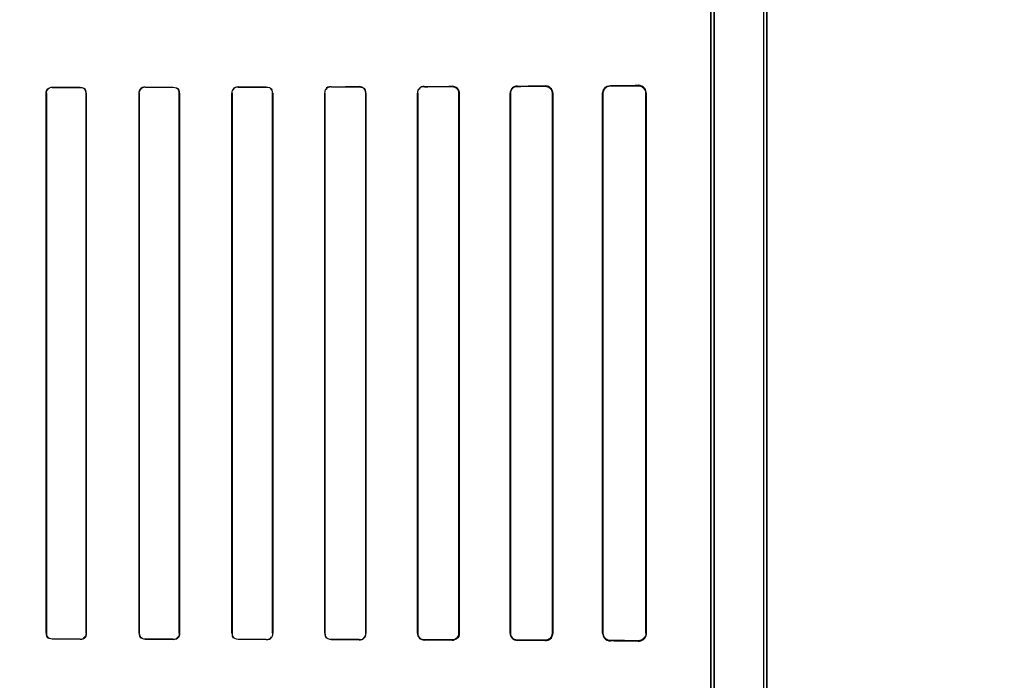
# Model space of a CAD drawing. Header units: millimetres. Extents: x 0 to 297, y 0 to 210.
# Tile 310 of 405: x 240.822 to 241.086, y 157.321 to 157.499. Entities that reach past the tile are written whole.
import ezdxf

# ---------------------------------------------------------------- set-up
doc = ezdxf.new("R2010")
doc.units = ezdxf.units.MM
doc.header["$LTSCALE"] = 16.335
doc.layers.get('0').update_dxf_attribs({"linetype": 'CONTINUOUS'})
for name, color, linetype in [('AXES_REF', 7, 'CONTINUOUS'), ('INTFCLR_1', 7, 'CONTINUOUS'), ('INTFCLR_72935', 7, 'CONTINUOUS')]:
    doc.layers.add(name, color=color, linetype=linetype)

msp = doc.modelspace()

# ---------------------------------------------------------------- linework, layer by layer
at = {"color": 7, "linetype": 'Continuous'}
for radius in [4.84791, 4.8475, 4.81646]:
    msp.add_circle((241.50691, 154.95648), radius, dxfattribs=at)
msp.add_arc((241.50691, 154.95648), 4.8, 278.27713, 261.72287, dxfattribs=at)
at = {"layer": 'AXES_REF', "color": 9, "linetype": 'Continuous'}
msp.add_circle((241.50691, 154.95648), 2.96429, dxfattribs=at)
at = {"layer": 'AXES_REF', "color": 7, "linetype": 'Continuous'}
msp.add_arc((241.50691, 154.95648), 4.91, 113.08261, 66.91739, dxfattribs=at)
at = {"layer": 'AXES_REF', "color": 9, "linetype": 'Continuous'}
msp.add_arc((241.50691, 154.95648), 4.42226, 94.41181, 85.58819, dxfattribs=at)
at = {"layer": 'INTFCLR_1', "color": 6, "linetype": 'Continuous'}
for p, q in [((241.02167, 158.04148), (241.02167, 156.70647)), ((241.02255, 158.04147), (241.02255, 156.70647)), ((241.00755, 157.57527), (241.00755, 156.97268)), ((241.00843, 156.97268), (241.00843, 157.57527)), ((240.82889, 157.47897), (240.82889, 157.33397)), ((240.82894, 157.47897), (240.82894, 157.33397)), ((240.83961, 157.33397), (240.83961, 157.47897)), ((240.83967, 157.33397), (240.83967, 157.47897)), ((240.85385, 157.47897), (240.85385, 157.33397)), ((240.85391, 157.47897), (240.85391, 157.33397)), ((240.86465, 157.33397), (240.86465, 157.47897)), ((240.86471, 157.33397), (240.86471, 157.47897)), ((240.87881, 157.47897), (240.87881, 157.33397)), ((240.87887, 157.47897), (240.87887, 157.33397)), ((240.8897, 157.33397), (240.8897, 157.47897)), ((240.88976, 157.33397), (240.88976, 157.47897)), ((240.90375, 157.47897), (240.90375, 157.33397)), ((240.90381, 157.47897), (240.90381, 157.33397)), ((240.91476, 157.33397), (240.91476, 157.47897)), ((240.91483, 157.33397), (240.91483, 157.47897)), ((240.92867, 157.47897), (240.92867, 157.33397)), ((240.92874, 157.47897), (240.92874, 157.33397)), ((240.93983, 157.33397), (240.93983, 157.47897)), ((240.93991, 157.33397), (240.93991, 157.47897)), ((240.95358, 157.47897), (240.95358, 157.33397)), ((240.95366, 157.47897), (240.95366, 157.33397)), ((240.96493, 157.33397), (240.96493, 157.47897)), ((240.96502, 157.33397), (240.96502, 157.47897)), ((240.97844, 157.47897), (240.97844, 157.33397)), ((240.97854, 157.47897), (240.97854, 157.33397)), ((240.99007, 157.33397), (240.99007, 157.47897)), ((240.99019, 157.33397), (240.99019, 157.47897))]:
    msp.add_line(p, q, dxfattribs=at)
at = {"layer": 'INTFCLR_1', "color": 9, "linetype": 'Continuous'}
for p, q in [((240.83052, 157.48055), (240.83052, 157.48061)), ((240.83802, 157.48062), (240.83802, 157.48056)), ((240.85552, 157.48059), (240.85552, 157.48064)), ((240.86302, 157.48066), (240.86302, 157.4806)), ((240.88052, 157.48063), (240.88052, 157.48069)), ((240.88802, 157.48071), (240.88802, 157.48064)), ((240.90552, 157.48068), (240.90552, 157.48075)), ((240.91302, 157.48077), (240.91302, 157.4807)), ((240.93052, 157.48075), (240.93052, 157.48083)), ((240.93802, 157.48085), (240.93802, 157.48078)), ((240.95552, 157.48084), (240.95552, 157.48093)), ((240.96302, 157.48096), (240.96302, 157.48087)), ((240.98052, 157.48096), (240.98052, 157.48107)), ((240.98802, 157.48113), (240.98802, 157.481)), ((240.82889, 157.47897), (240.82894, 157.47897)), ((240.83961, 157.47897), (240.83967, 157.47897)), ((240.85385, 157.47897), (240.85391, 157.47897)), ((240.86465, 157.47897), (240.86471, 157.47897)), ((240.87881, 157.47897), (240.87887, 157.47897)), ((240.8897, 157.47897), (240.88976, 157.47897)), ((240.90375, 157.47897), (240.90381, 157.47897)), ((240.91476, 157.47897), (240.91483, 157.47897)), ((240.92867, 157.47897), (240.92874, 157.47897)), ((240.93983, 157.47897), (240.93991, 157.47897)), ((240.95358, 157.47897), (240.95366, 157.47897)), ((240.96493, 157.47897), (240.96502, 157.47897)), ((240.97844, 157.47897), (240.97854, 157.47897)), ((240.99007, 157.47897), (240.99019, 157.47897)), ((240.82894, 157.33397), (240.82889, 157.33397)), ((240.83967, 157.33397), (240.83961, 157.33397)), ((240.85391, 157.33397), (240.85385, 157.33397)), ((240.86471, 157.33397), (240.86465, 157.33397)), ((240.87887, 157.33397), (240.87881, 157.33397)), ((240.88976, 157.33397), (240.8897, 157.33397)), ((240.90381, 157.33397), (240.90375, 157.33397)), ((240.91483, 157.33397), (240.91476, 157.33397)), ((240.92874, 157.33397), (240.92867, 157.33397)), ((240.93991, 157.33397), (240.93983, 157.33397)), ((240.95366, 157.33397), (240.95358, 157.33397)), ((240.96502, 157.33397), (240.96493, 157.33397)), ((240.97854, 157.33397), (240.97844, 157.33397)), ((240.99019, 157.33397), (240.99007, 157.33397)), ((240.83052, 157.33233), (240.83052, 157.33239)), ((240.83802, 157.33238), (240.83802, 157.33232)), ((240.85552, 157.3323), (240.85552, 157.33236)), ((240.86302, 157.33234), (240.86302, 157.33229)), ((240.88052, 157.33225), (240.88052, 157.33231)), ((240.88802, 157.3323), (240.88802, 157.33224)), ((240.90552, 157.33219), (240.90552, 157.33226)), ((240.91302, 157.33224), (240.91302, 157.33217)), ((240.93052, 157.33212), (240.93052, 157.33219)), ((240.93802, 157.33216), (240.93802, 157.33209)), ((240.95552, 157.33202), (240.95552, 157.3321)), ((240.96302, 157.33207), (240.96302, 157.33198)), ((240.98052, 157.33187), (240.98052, 157.33198)), ((240.98802, 157.33194), (240.98802, 157.33182))]:
    msp.add_line(p, q, dxfattribs=at)
at = {"layer": 'INTFCLR_1', "color": 7, "linetype": 'Continuous'}
for p, q in [((240.96363, 157.48078), (240.96302, 157.48087)), ((240.93864, 157.33219), (240.93802, 157.33209)), ((240.96302, 157.33207), (240.96363, 157.33217))]:
    msp.add_line(p, q, dxfattribs=at)
at = {"layer": 'INTFCLR_1', "color": 6, "linetype": 'Continuous'}
for centre, major_axis, start_param, end_param in [((240.74677, 157.48147), (0.26078, 0), -1.243846, -1.213314), ((240.74677, 157.48147), (0.27578, 0), -1.262235, -1.233556), ((240.74677, 157.48147), (0.26078, 0), -1.140627, -1.108745), ((240.74677, 157.48147), (0.27578, 0), -1.165445, -1.135656), ((240.74677, 157.48147), (0.26078, 0), -1.032246, -0.998394), ((240.74677, 157.48147), (0.27578, 0), -1.064439, -1.033062), ((240.74677, 157.48147), (0.26078, 0), -0.9163, -0.879521), ((240.74677, 157.48147), (0.27578, 0), -0.9574, -0.923735), ((240.74677, 157.48147), (0.26078, 0), -0.788898, -0.747504), ((240.74677, 157.48147), (0.27578, 0), -0.841558, -0.804464), ((240.74677, 157.48147), (0.26078, 0), -0.642675, -0.593022), ((240.74677, 157.48147), (0.27578, 0), -0.712156, -0.66947), ((240.74677, 157.48147), (0.26078, 0), -0.4593, -0.389436), ((240.74677, 157.48147), (0.27578, 0), -0.559335, -0.505765), ((240.74677, 157.33147), (0.27578, 0), 1.233556, 1.262235), ((240.74677, 157.33147), (0.26078, 0), 1.213314, 1.243846), ((240.74677, 157.33147), (0.27578, 0), 1.135656, 1.165445), ((240.74677, 157.33147), (0.26078, 0), 1.108745, 1.140627), ((240.74677, 157.33147), (0.27578, 0), 1.033062, 1.064439), ((240.74677, 157.33147), (0.26078, 0), 0.998394, 1.032246), ((240.74677, 157.33147), (0.27578, 0), 0.923735, 0.9574), ((240.74677, 157.33147), (0.26078, 0), 0.879521, 0.9163), ((240.74677, 157.33147), (0.27578, 0), 0.804464, 0.841558), ((240.74677, 157.33147), (0.26078, 0), 0.747504, 0.788898), ((240.74677, 157.33147), (0.27578, 0), 0.66947, 0.712156), ((240.74677, 157.33147), (0.26078, 0), 0.593022, 0.642675), ((240.74677, 157.33147), (0.27578, 0), 0.505765, 0.559335), ((240.74677, 157.33147), (0.26078, 0), 0.389436, 0.4593)]:
    msp.add_ellipse(centre, major_axis=major_axis, ratio=0.003491, start_param=start_param, end_param=end_param, dxfattribs=at)
for points in [[(240.82889, 157.47897), (240.82889, 157.47943), (240.82901, 157.48022), (240.82947, 157.48022)], [(240.83052, 157.48055), (240.83002, 157.48055), (240.82919, 157.48033), (240.82919, 157.47983)], [(240.83961, 157.47897), (240.83961, 157.4795), (240.83936, 157.48034), (240.83884, 157.48034)], [(240.83967, 157.47897), (240.83967, 157.47943), (240.83956, 157.48022), (240.8391, 157.48021)], [(240.85552, 157.48059), (240.855, 157.48059), (240.85416, 157.48035), (240.85416, 157.47983)], [(240.85552, 157.48064), (240.85504, 157.48064), (240.85421, 157.48049), (240.85421, 157.48001)], [(240.86465, 157.47897), (240.86465, 157.4795), (240.8644, 157.48036), (240.86387, 157.48036)], [(240.86471, 157.47897), (240.86471, 157.47943), (240.86461, 157.48023), (240.86415, 157.48023)], [(240.88052, 157.48063), (240.87998, 157.48063), (240.87911, 157.48038), (240.87911, 157.47984)], [(240.88052, 157.48069), (240.88002, 157.48069), (240.87916, 157.48052), (240.87916, 157.48002)], [(240.8897, 157.47897), (240.8897, 157.47942), (240.8896, 157.48021), (240.88915, 157.48021)], [(240.88976, 157.47897), (240.88976, 157.47943), (240.88967, 157.48024), (240.88921, 157.48024)], [(240.90552, 157.48075), (240.90499, 157.48075), (240.90409, 157.48056), (240.90409, 157.48002)], [(240.90552, 157.48068), (240.90501, 157.48068), (240.90415, 157.48051), (240.90415, 157.48)], [(240.91476, 157.47897), (240.91476, 157.47942), (240.91468, 157.48022), (240.91422, 157.48022)], [(240.93052, 157.48075), (240.93004, 157.48075), (240.92921, 157.48065), (240.92921, 157.48018)], [(240.82889, 157.33397), (240.82889, 157.33352), (240.829, 157.33273), (240.82945, 157.33273)], [(240.82894, 157.33397), (240.82894, 157.33344), (240.82921, 157.3326), (240.82973, 157.3326)], [(240.85385, 157.33397), (240.85385, 157.33351), (240.85396, 157.33272), (240.85442, 157.33272)], [(240.85391, 157.33397), (240.85391, 157.33344), (240.85416, 157.33259), (240.85469, 157.33259)], [(240.87881, 157.33397), (240.87881, 157.33351), (240.8789, 157.3327), (240.87936, 157.3327)], [(240.87887, 157.33397), (240.87887, 157.33352), (240.87896, 157.33274), (240.87941, 157.33274)], [(240.90375, 157.33397), (240.90375, 157.33351), (240.90383, 157.33269), (240.9043, 157.33269)], [(240.90381, 157.33397), (240.90381, 157.33352), (240.9039, 157.33273), (240.90435, 157.33272)], [(240.83802, 157.33238), (240.83853, 157.33238), (240.83936, 157.3326), (240.83936, 157.33311)], [(240.83802, 157.33232), (240.8385, 157.33232), (240.83931, 157.33246), (240.83931, 157.33294)], [(240.86302, 157.33234), (240.86355, 157.33234), (240.8644, 157.33258), (240.8644, 157.33311)], [(240.86302, 157.33229), (240.86351, 157.33229), (240.86435, 157.33244), (240.86435, 157.33293)], [(240.88802, 157.3323), (240.88852, 157.3323), (240.88935, 157.33246), (240.88935, 157.33295)], [(240.88802, 157.33224), (240.88854, 157.33224), (240.88941, 157.33241), (240.88941, 157.33292)], [(240.91302, 157.33224), (240.91354, 157.33224), (240.91442, 157.33242), (240.91442, 157.33294)]]:
    msp.add_open_spline(points, degree=3, dxfattribs=at)
for points, knots in [([(240.91483, 157.47897), (240.91483, 157.47944), (240.91443, 157.48039), (240.91348, 157.48077), (240.91302, 157.48077)], [0, 0, 0, 0, 0.505817, 1, 1, 1, 1]), ([(240.93052, 157.48083), (240.93004, 157.48082), (240.92906, 157.48042), (240.92867, 157.47944), (240.92867, 157.47897)], [0, 0, 0, 0, 0.507763, 1, 1, 1, 1]), ([(240.93991, 157.47897), (240.93991, 157.47943), (240.93953, 157.48043), (240.93852, 157.48085), (240.93802, 157.48085)], [0, 0, 0, 0, 0.479865, 1, 1, 1, 1]), ([(240.93983, 157.47897), (240.93983, 157.47943), (240.93945, 157.48039), (240.93849, 157.48078), (240.93802, 157.48078)], [0, 0, 0, 0, 0.493347, 1, 1, 1, 1]), ([(240.95552, 157.48093), (240.95504, 157.48092), (240.95401, 157.48052), (240.95358, 157.47948), (240.95358, 157.47897)], [0, 0, 0, 0, 0.483896, 1, 1, 1, 1]), ([(240.95552, 157.48084), (240.95507, 157.48084), (240.95409, 157.48047), (240.95366, 157.47948), (240.95366, 157.47897)], [0, 0, 0, 0, 0.468636, 1, 1, 1, 1]), ([(240.96502, 157.47897), (240.96502, 157.47942), (240.96466, 157.48047), (240.96359, 157.48097), (240.96302, 157.48096)], [0, 0, 0, 0, 0.44214, 1, 1, 1, 1]), ([(240.97844, 157.47897), (240.97844, 157.47944), (240.97881, 157.48053), (240.97992, 157.48106), (240.98052, 157.48107)], [0, 0, 0, 0, 0.43614, 1, 1, 1, 1]), ([(240.98052, 157.48096), (240.98007, 157.48096), (240.97903, 157.48059), (240.97854, 157.47953), (240.97854, 157.47897)], [0, 0, 0, 0, 0.446827, 1, 1, 1, 1]), ([(240.99019, 157.47897), (240.99019, 157.47943), (240.98984, 157.48056), (240.98867, 157.48113), (240.98802, 157.48113)], [0, 0, 0, 0, 0.415345, 1, 1, 1, 1]), ([(240.99007, 157.47897), (240.99007, 157.47946), (240.98967, 157.48054), (240.98857, 157.48101), (240.98802, 157.481)], [0, 0, 0, 0, 0.471125, 1, 1, 1, 1]), ([(240.91302, 157.33217), (240.91347, 157.33217), (240.91443, 157.33255), (240.91483, 157.3335), (240.91483, 157.33397)], [0, 0, 0, 0, 0.492785, 1, 1, 1, 1]), ([(240.92867, 157.33397), (240.92867, 157.3335), (240.92906, 157.33252), (240.93004, 157.33212), (240.93052, 157.33212)], [0, 0, 0, 0, 0.493956, 1, 1, 1, 1]), ([(240.92874, 157.33397), (240.92874, 157.33351), (240.92913, 157.33257), (240.93007, 157.33219), (240.93052, 157.33219)], [0, 0, 0, 0, 0.502704, 1, 1, 1, 1]), ([(240.93802, 157.33216), (240.93849, 157.33216), (240.93945, 157.33255), (240.93983, 157.33352), (240.93983, 157.33397)], [0, 0, 0, 0, 0.507362, 1, 1, 1, 1]), ([(240.95358, 157.33397), (240.95358, 157.33351), (240.95395, 157.33248), (240.95499, 157.33202), (240.95552, 157.33202)], [0, 0, 0, 0, 0.461169, 1, 1, 1, 1]), ([(240.95366, 157.33397), (240.95366, 157.33352), (240.95403, 157.33253), (240.95502, 157.3321), (240.95552, 157.3321)], [0, 0, 0, 0, 0.47628, 1, 1, 1, 1]), ([(240.96302, 157.33198), (240.96347, 157.33198), (240.96453, 157.33233), (240.96502, 157.3334), (240.96502, 157.33397)], [0, 0, 0, 0, 0.443199, 1, 1, 1, 1]), ([(240.97844, 157.33397), (240.97844, 157.33351), (240.97881, 157.33241), (240.97992, 157.33188), (240.98052, 157.33187)], [0, 0, 0, 0, 0.43613, 1, 1, 1, 1]), ([(240.97854, 157.33397), (240.97854, 157.33347), (240.97896, 157.33242), (240.98001, 157.33198), (240.98052, 157.33198)], [0, 0, 0, 0, 0.494507, 1, 1, 1, 1]), ([(240.98802, 157.33182), (240.98851, 157.33181), (240.98965, 157.33219), (240.99019, 157.33335), (240.99019, 157.33397)], [0, 0, 0, 0, 0.438781, 1, 1, 1, 1]), ([(240.99007, 157.33397), (240.99007, 157.33348), (240.98967, 157.3324), (240.98857, 157.33193), (240.98802, 157.33194)], [0, 0, 0, 0, 0.471262, 1, 1, 1, 1])]:
    msp.add_open_spline(points, degree=3, knots=knots, dxfattribs=at)
at = {"layer": 'INTFCLR_1', "color": 7, "linetype": 'Continuous'}
for points, knots in [([(240.96493, 157.47897), (240.96493, 157.47948), (240.9645, 157.48051), (240.96348, 157.48087), (240.96302, 157.48087)], [0, 0, 0, 0, 0.524903, 1, 1, 1, 1]), ([(240.93802, 157.33209), (240.93851, 157.33209), (240.93952, 157.3325), (240.93991, 157.3335), (240.93991, 157.33397)], [0, 0, 0, 0, 0.511873, 1, 1, 1, 1]), ([(240.96302, 157.33207), (240.96348, 157.33207), (240.96449, 157.33243), (240.96493, 157.33346), (240.96493, 157.33397)], [0, 0, 0, 0, 0.470754, 1, 1, 1, 1])]:
    msp.add_open_spline(points, degree=3, knots=knots, dxfattribs=at)
for points in [[(240.96493, 157.47897), (240.96493, 157.47951), (240.96476, 157.48026), (240.96425, 157.48043)], [(240.93991, 157.33397), (240.93991, 157.33344), (240.93974, 157.33271), (240.93925, 157.33254)], [(240.96363, 157.33217), (240.96413, 157.33233), (240.96478, 157.33271), (240.96478, 157.33323)]]:
    msp.add_open_spline(points, degree=3, dxfattribs=at)
at = {"layer": 'INTFCLR_72935', "color": 6, "linetype": 'Continuous'}
for p, q in [((241.02167, 158.04149), (241.02167, 156.70647)), ((241.02255, 156.70647), (241.02255, 158.04147)), ((241.00843, 157.57763), (241.00843, 156.97032)), ((241.00755, 156.97121), (241.00755, 157.57673)), ((240.82889, 157.33397), (240.82889, 157.47897)), ((240.82894, 157.33397), (240.82894, 157.47897)), ((240.83961, 157.47897), (240.83961, 157.33397)), ((240.83967, 157.47897), (240.83967, 157.33397)), ((240.85385, 157.33397), (240.85385, 157.47897)), ((240.85391, 157.33397), (240.85391, 157.47897)), ((240.86465, 157.47897), (240.86465, 157.33397)), ((240.86471, 157.47897), (240.86471, 157.33397)), ((240.87881, 157.33397), (240.87881, 157.47897)), ((240.87887, 157.33397), (240.87887, 157.47897)), ((240.8897, 157.47897), (240.8897, 157.33397)), ((240.88976, 157.47897), (240.88976, 157.33397)), ((240.90375, 157.33397), (240.90375, 157.47897)), ((240.90381, 157.33397), (240.90381, 157.47897)), ((240.91476, 157.47897), (240.91476, 157.33397)), ((240.91483, 157.47897), (240.91483, 157.33397)), ((240.92867, 157.33397), (240.92867, 157.47897)), ((240.92874, 157.33397), (240.92874, 157.47897)), ((240.93983, 157.47897), (240.93983, 157.33397)), ((240.93991, 157.47897), (240.93991, 157.33397)), ((240.95358, 157.33397), (240.95358, 157.47897)), ((240.95366, 157.33397), (240.95366, 157.47897)), ((240.96493, 157.47897), (240.96493, 157.33397)), ((240.96502, 157.47897), (240.96502, 157.33397)), ((240.97844, 157.33397), (240.97844, 157.47897)), ((240.97854, 157.33397), (240.97854, 157.47897)), ((240.99007, 157.47897), (240.99007, 157.33397)), ((240.99019, 157.47897), (240.99019, 157.33397))]:
    msp.add_line(p, q, dxfattribs=at)
at = {"layer": 'INTFCLR_72935', "color": 9, "linetype": 'Continuous'}
for p, q in [((240.83052, 157.48061), (240.83052, 157.48055)), ((240.83802, 157.48056), (240.83802, 157.48062)), ((240.85552, 157.48064), (240.85552, 157.48059)), ((240.86302, 157.4806), (240.86302, 157.48066)), ((240.88052, 157.48069), (240.88052, 157.48063)), ((240.88802, 157.48064), (240.88802, 157.48071)), ((240.90552, 157.48075), (240.90552, 157.48068)), ((240.91302, 157.4807), (240.91302, 157.48077)), ((240.93052, 157.48083), (240.93052, 157.48075)), ((240.93802, 157.48078), (240.93802, 157.48085)), ((240.95552, 157.48093), (240.95552, 157.48084)), ((240.96302, 157.48087), (240.96302, 157.48096)), ((240.98052, 157.48107), (240.98052, 157.48096)), ((240.98802, 157.481), (240.98802, 157.48113)), ((240.82894, 157.47897), (240.82889, 157.47897)), ((240.83967, 157.47897), (240.83961, 157.47897)), ((240.85391, 157.47897), (240.85385, 157.47897)), ((240.86471, 157.47897), (240.86465, 157.47897)), ((240.87887, 157.47897), (240.87881, 157.47897)), ((240.88976, 157.47897), (240.8897, 157.47897)), ((240.90381, 157.47897), (240.90375, 157.47897)), ((240.91483, 157.47897), (240.91476, 157.47897)), ((240.92874, 157.47897), (240.92867, 157.47897)), ((240.93991, 157.47897), (240.93983, 157.47897)), ((240.95366, 157.47897), (240.95358, 157.47897)), ((240.96502, 157.47897), (240.96493, 157.47897)), ((240.97854, 157.47897), (240.97844, 157.47897)), ((240.99019, 157.47897), (240.99007, 157.47897)), ((240.82889, 157.33397), (240.82894, 157.33397)), ((240.83961, 157.33397), (240.83967, 157.33397)), ((240.85385, 157.33397), (240.85391, 157.33397)), ((240.86465, 157.33397), (240.86471, 157.33397)), ((240.87881, 157.33397), (240.87887, 157.33397)), ((240.8897, 157.33397), (240.88976, 157.33397)), ((240.90375, 157.33397), (240.90381, 157.33397)), ((240.91476, 157.33397), (240.91483, 157.33397)), ((240.92867, 157.33397), (240.92874, 157.33397)), ((240.93983, 157.33397), (240.93991, 157.33397)), ((240.95358, 157.33397), (240.95366, 157.33397)), ((240.96493, 157.33397), (240.96502, 157.33397)), ((240.97844, 157.33397), (240.97854, 157.33397)), ((240.99007, 157.33397), (240.99019, 157.33397)), ((240.83052, 157.33239), (240.83052, 157.33233)), ((240.83802, 157.33232), (240.83802, 157.33238)), ((240.85552, 157.33236), (240.85552, 157.3323)), ((240.86302, 157.33229), (240.86302, 157.33234)), ((240.88052, 157.33231), (240.88052, 157.33225)), ((240.88802, 157.33224), (240.88802, 157.3323)), ((240.90552, 157.33226), (240.90552, 157.33219)), ((240.91302, 157.33217), (240.91302, 157.33224)), ((240.93052, 157.33219), (240.93052, 157.33212)), ((240.93802, 157.33209), (240.93802, 157.33216)), ((240.95552, 157.3321), (240.95552, 157.33202)), ((240.96302, 157.33198), (240.96302, 157.33207)), ((240.98052, 157.33198), (240.98052, 157.33187)), ((240.98802, 157.33182), (240.98802, 157.33194))]:
    msp.add_line(p, q, dxfattribs=at)
at = {"layer": 'INTFCLR_72935', "color": 7, "linetype": 'Continuous'}
for p, q in [((240.93864, 157.48075), (240.93802, 157.48085)), ((240.96364, 157.48087), (240.96302, 157.48096)), ((240.96302, 157.48087), (240.96363, 157.48078)), ((240.98802, 157.481), (240.98863, 157.48091)), ((240.96363, 157.33217), (240.96302, 157.33207)), ((240.96302, 157.33198), (240.96364, 157.33208)), ((240.98863, 157.33203), (240.98802, 157.33194))]:
    msp.add_line(p, q, dxfattribs=at)
at = {"layer": 'INTFCLR_72935', "color": 6, "linetype": 'Continuous'}
for centre, major_axis, start_param, end_param in [((240.74677, 157.48147), (0.26078, 0), -1.243846, -1.213314), ((240.74677, 157.48147), (0.27578, 0), -1.262235, -1.233556), ((240.74677, 157.48147), (0.26078, 0), -1.140627, -1.108745), ((240.74677, 157.48147), (0.27578, 0), -1.165445, -1.135656), ((240.74677, 157.48147), (0.26078, 0), -1.032246, -0.998394), ((240.74677, 157.48147), (0.27578, 0), -1.064439, -1.033062), ((240.74677, 157.48147), (0.26078, 0), -0.9163, -0.879521), ((240.74677, 157.48147), (0.27578, 0), -0.9574, -0.923735), ((240.74677, 157.48147), (0.26078, 0), -0.788898, -0.747504), ((240.74677, 157.48147), (0.27578, 0), -0.841558, -0.804464), ((240.74677, 157.48147), (0.26078, 0), -0.642675, -0.593022), ((240.74677, 157.48147), (0.27578, 0), -0.712156, -0.66947), ((240.74677, 157.48147), (0.26078, 0), -0.4593, -0.389436), ((240.74677, 157.48147), (0.27578, 0), -0.559335, -0.505765), ((240.74677, 157.33147), (0.27578, 0), 1.233556, 1.262235), ((240.74677, 157.33147), (0.26078, 0), 1.213314, 1.243846), ((240.74677, 157.33147), (0.27578, 0), 1.135656, 1.165445), ((240.74677, 157.33147), (0.26078, 0), 1.108745, 1.140627), ((240.74677, 157.33147), (0.27578, 0), 1.033062, 1.064439), ((240.74677, 157.33147), (0.26078, 0), 0.998394, 1.032246), ((240.74677, 157.33147), (0.27578, 0), 0.923735, 0.9574), ((240.74677, 157.33147), (0.26078, 0), 0.879521, 0.9163), ((240.74677, 157.33147), (0.27578, 0), 0.804464, 0.841558), ((240.74677, 157.33147), (0.26078, 0), 0.747504, 0.788898), ((240.74677, 157.33147), (0.27578, 0), 0.66947, 0.712156), ((240.74677, 157.33147), (0.26078, 0), 0.593022, 0.642675), ((240.74677, 157.33147), (0.27578, 0), 0.505765, 0.559335), ((240.74677, 157.33147), (0.26078, 0), 0.389436, 0.4593)]:
    msp.add_ellipse(centre, major_axis=major_axis, ratio=0.003491, start_param=start_param, end_param=end_param, dxfattribs=at)
for points in [[(240.82889, 157.47897), (240.82889, 157.47943), (240.829, 157.48021), (240.82945, 157.48021)], [(240.82894, 157.47897), (240.82894, 157.4795), (240.82921, 157.48034), (240.82973, 157.48034)], [(240.83802, 157.48056), (240.83853, 157.48056), (240.83937, 157.48034), (240.83937, 157.47982)], [(240.83967, 157.47897), (240.83967, 157.47943), (240.83955, 157.48023), (240.83909, 157.48023)], [(240.85385, 157.47897), (240.85385, 157.47943), (240.85396, 157.48022), (240.85442, 157.48022)], [(240.85391, 157.47897), (240.85391, 157.4795), (240.85417, 157.48036), (240.8547, 157.48036)], [(240.86302, 157.4806), (240.86355, 157.4806), (240.86441, 157.48036), (240.86441, 157.47983)], [(240.86471, 157.47897), (240.86471, 157.47944), (240.8646, 157.48024), (240.86413, 157.48024)], [(240.87887, 157.47897), (240.87887, 157.47942), (240.87897, 157.48021), (240.87942, 157.48021)], [(240.88052, 157.48069), (240.88001, 157.48069), (240.87915, 157.48052), (240.87915, 157.48)], [(240.88802, 157.48064), (240.88852, 157.48065), (240.88935, 157.48048), (240.88935, 157.47999)], [(240.88976, 157.47897), (240.88976, 157.47944), (240.88966, 157.48026), (240.88919, 157.48026)], [(240.90381, 157.47897), (240.90381, 157.47943), (240.9039, 157.48022), (240.90436, 157.48023)], [(240.90552, 157.48075), (240.90498, 157.48075), (240.90408, 157.48055), (240.90408, 157.48001)], [(240.91302, 157.4807), (240.91355, 157.4807), (240.91443, 157.48051), (240.91443, 157.47998)], [(240.91483, 157.47897), (240.91483, 157.47944), (240.91474, 157.48027), (240.91427, 157.48027)], [(240.92874, 157.47897), (240.92874, 157.47943), (240.92882, 157.48024), (240.92928, 157.48024)], [(240.82889, 157.33397), (240.82889, 157.33351), (240.82901, 157.33272), (240.82947, 157.33272)], [(240.83961, 157.33397), (240.83961, 157.33344), (240.83935, 157.33259), (240.83882, 157.33259)], [(240.83967, 157.33397), (240.83967, 157.33352), (240.83956, 157.33273), (240.8391, 157.33273)], [(240.85385, 157.33397), (240.85385, 157.33351), (240.85396, 157.33271), (240.85443, 157.33271)], [(240.86465, 157.33397), (240.86465, 157.33352), (240.86454, 157.33274), (240.86409, 157.33274)], [(240.86471, 157.33397), (240.86471, 157.33351), (240.86461, 157.33271), (240.86415, 157.33271)], [(240.87881, 157.33397), (240.87881, 157.33351), (240.87891, 157.3327), (240.87937, 157.3327)], [(240.8897, 157.33397), (240.8897, 157.33352), (240.8896, 157.33272), (240.88914, 157.33272)], [(240.90375, 157.33397), (240.90375, 157.3335), (240.90383, 157.33268), (240.9043, 157.33268)], [(240.91476, 157.33397), (240.91476, 157.33351), (240.91467, 157.33271), (240.91421, 157.33271)], [(240.83052, 157.33239), (240.83002, 157.33239), (240.82919, 157.33261), (240.82919, 157.33312)], [(240.85552, 157.33236), (240.855, 157.33236), (240.85415, 157.33259), (240.85415, 157.33312)], [(240.88052, 157.33231), (240.87998, 157.33231), (240.87911, 157.33257), (240.87911, 157.33311)], [(240.88802, 157.33224), (240.88854, 157.33224), (240.88942, 157.33242), (240.88942, 157.33294)], [(240.90552, 157.33226), (240.905, 157.33226), (240.90414, 157.33245), (240.90414, 157.33296)], [(240.93052, 157.33219), (240.93006, 157.33219), (240.92926, 157.33226), (240.92926, 157.33272)]]:
    msp.add_open_spline(points, degree=3, dxfattribs=at)
for points, knots in [([(240.93052, 157.48083), (240.93004, 157.48082), (240.92905, 157.48041), (240.92867, 157.47943), (240.92867, 157.47897)], [0, 0, 0, 0, 0.512282, 1, 1, 1, 1]), ([(240.93802, 157.48078), (240.93849, 157.48078), (240.93946, 157.48038), (240.93983, 157.47942), (240.93983, 157.47897)], [0, 0, 0, 0, 0.511057, 1, 1, 1, 1]), ([(240.95552, 157.48093), (240.95505, 157.48092), (240.95402, 157.48054), (240.95358, 157.4795), (240.95358, 157.47897)], [0, 0, 0, 0, 0.472258, 1, 1, 1, 1]), ([(240.95366, 157.47897), (240.95366, 157.47942), (240.95403, 157.48041), (240.95502, 157.48084), (240.95552, 157.48084)], [0, 0, 0, 0, 0.47628, 1, 1, 1, 1]), ([(240.97844, 157.47897), (240.97844, 157.47944), (240.97881, 157.48053), (240.97992, 157.48106), (240.98052, 157.48107)], [0, 0, 0, 0, 0.43613, 1, 1, 1, 1]), ([(240.97854, 157.47897), (240.97854, 157.47945), (240.97894, 157.4805), (240.97999, 157.48096), (240.98052, 157.48096)], [0, 0, 0, 0, 0.477102, 1, 1, 1, 1]), ([(240.99019, 157.47897), (240.99019, 157.47943), (240.98983, 157.48056), (240.98866, 157.48113), (240.98802, 157.48113)], [0, 0, 0, 0, 0.416132, 1, 1, 1, 1]), ([(240.91302, 157.33217), (240.91348, 157.33217), (240.91444, 157.33255), (240.91483, 157.33351), (240.91483, 157.33397)], [0, 0, 0, 0, 0.499305, 1, 1, 1, 1]), ([(240.92867, 157.33397), (240.92867, 157.3335), (240.92906, 157.33252), (240.93005, 157.33212), (240.93052, 157.33212)], [0, 0, 0, 0, 0.495699, 1, 1, 1, 1]), ([(240.93991, 157.33397), (240.93991, 157.33351), (240.93953, 157.33251), (240.93852, 157.33209), (240.93802, 157.33209)], [0, 0, 0, 0, 0.479865, 1, 1, 1, 1]), ([(240.93983, 157.33397), (240.93983, 157.33351), (240.93945, 157.33255), (240.93849, 157.33216), (240.93802, 157.33216)], [0, 0, 0, 0, 0.497304, 1, 1, 1, 1]), ([(240.95358, 157.33397), (240.95358, 157.33345), (240.95402, 157.33241), (240.95505, 157.33202), (240.95552, 157.33202)], [0, 0, 0, 0, 0.522861, 1, 1, 1, 1]), ([(240.95552, 157.3321), (240.95502, 157.3321), (240.95403, 157.33253), (240.95366, 157.33352), (240.95366, 157.33397)], [0, 0, 0, 0, 0.523423, 1, 1, 1, 1]), ([(240.97844, 157.33397), (240.97844, 157.33351), (240.97881, 157.33241), (240.97992, 157.33188), (240.98052, 157.33187)], [0, 0, 0, 0, 0.43614, 1, 1, 1, 1]), ([(240.98052, 157.33198), (240.98007, 157.33198), (240.97903, 157.33235), (240.97854, 157.33341), (240.97854, 157.33397)], [0, 0, 0, 0, 0.446827, 1, 1, 1, 1]), ([(240.99019, 157.33397), (240.99019, 157.33351), (240.98984, 157.33238), (240.98867, 157.33181), (240.98802, 157.33182)], [0, 0, 0, 0, 0.415345, 1, 1, 1, 1])]:
    msp.add_open_spline(points, degree=3, knots=knots, dxfattribs=at)
at = {"layer": 'INTFCLR_72935', "color": 7, "linetype": 'Continuous'}
for points, knots in [([(240.93802, 157.48085), (240.93851, 157.48085), (240.93952, 157.48044), (240.93991, 157.47944), (240.93991, 157.47897)], [0, 0, 0, 0, 0.511873, 1, 1, 1, 1]), ([(240.96302, 157.48096), (240.96355, 157.48096), (240.96461, 157.48053), (240.96502, 157.47947), (240.96502, 157.47897)], [0, 0, 0, 0, 0.514024, 1, 1, 1, 1]), ([(240.96302, 157.48087), (240.96348, 157.48087), (240.96449, 157.48051), (240.96493, 157.47949), (240.96493, 157.47897)], [0, 0, 0, 0, 0.470755, 1, 1, 1, 1]), ([(240.98802, 157.481), (240.98851, 157.481), (240.9896, 157.48061), (240.99007, 157.47952), (240.99007, 157.47897)], [0, 0, 0, 0, 0.472976, 1, 1, 1, 1]), ([(240.96493, 157.33397), (240.96493, 157.33346), (240.9645, 157.33244), (240.96348, 157.33208), (240.96302, 157.33207)], [0, 0, 0, 0, 0.524903, 1, 1, 1, 1]), ([(240.96502, 157.33397), (240.96502, 157.33348), (240.96462, 157.33242), (240.96355, 157.33199), (240.96302, 157.33198)], [0, 0, 0, 0, 0.479801, 1, 1, 1, 1]), ([(240.99007, 157.33397), (240.99007, 157.33347), (240.98966, 157.33239), (240.98856, 157.33194), (240.98802, 157.33194)], [0, 0, 0, 0, 0.479798, 1, 1, 1, 1])]:
    msp.add_open_spline(points, degree=3, knots=knots, dxfattribs=at)
for points in [[(240.93991, 157.47897), (240.93991, 157.4795), (240.93974, 157.48023), (240.93925, 157.4804)], [(240.96363, 157.48078), (240.96413, 157.48061), (240.96478, 157.48024), (240.96478, 157.47971)], [(240.96502, 157.47897), (240.96502, 157.47947), (240.96493, 157.48021), (240.96446, 157.48036)], [(240.98863, 157.48091), (240.98907, 157.48078), (240.98974, 157.48054), (240.98974, 157.48009)], [(240.96493, 157.33397), (240.96493, 157.33343), (240.96476, 157.33268), (240.96425, 157.33251)], [(240.99007, 157.33397), (240.99007, 157.33348), (240.99, 157.33274), (240.98953, 157.33259)], [(240.96364, 157.33208), (240.96411, 157.33223), (240.96478, 157.33253), (240.96478, 157.33303)]]:
    msp.add_open_spline(points, degree=3, dxfattribs=at)

doc.saveas('drawing.dxf')
